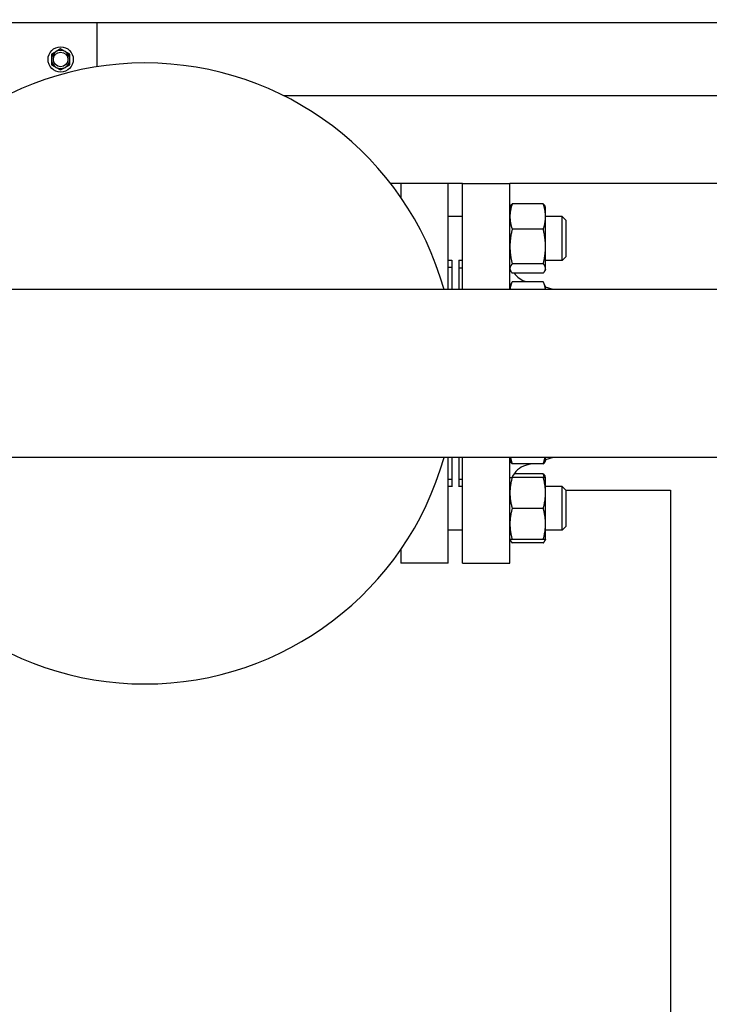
# Model space of a CAD drawing. Header units: inches. Extents: x 18 to 846, y -67 to 561.
# Tile 630 of 656: x 476 to 487, y 527 to 544. Entities that reach past the tile are written whole.
import ezdxf

# ---------------------------------------------------------------- set-up
doc = ezdxf.new("R2010")
doc.units = ezdxf.units.IN
doc.header["$LTSCALE"] = 24
doc.header["$MEASUREMENT"] = 0
doc.layers.add('Dimension (ANSI)', color=7, linetype='Continuous', lineweight=25)
doc.layers.add('Visible (ANSI)', color=7, linetype='Continuous', lineweight=30)
doc.styles.add('Note Text (ANSI)', font='tahoma.ttf')
doc.dimstyles.new('SB Fraction-16 (ANSI)', dxfattribs={"dimscale": 24, "dimtxt": 0.125, "dimasz": 0.098425, "dimexe": 0.125, "dimexo": 0.0625, "dimgap": 0.031496, "dimtad": 0, "dimtih": 1, "dimtoh": 1, "dimdec": 4, "dimrnd": 1e-08, "dimzin": 0, "dimdsep": 46, "dimlunit": 5, "dimtxsty": 'Note Text (ANSI)', "dimcen": 0.09, "dimdle": 0.393701, "dimclrd": 256, "dimclre": 256, "dimclrt": 256, "dimadec": 0, "dimazin": 3, "dimtfac": 0.96, "dimtofl": 0, "dimtmove": 0, "dimatfit": 3, "dimfxl": 1, "dimfrac": 2, "dimtolj": 1, "dimtzin": 12, "dimlwd": -1, "dimlwe": -1, "dimarcsym": 0})

# ---------------------------------------------------------------- blocks, each defined once
blk = doc.blocks.new('*D17')
at = {"layer": 'Defpoints', "color": 0, "transparency": 16777216}
for p in [(538.678, 553.456), (331.678, 544.007), (538.678, 544.007)]:
    blk.add_point(p, dxfattribs=at)
at = {"layer": 'Dimension (ANSI)', "transparency": 16777216}
for p, q in [((331.678, 545.507), (331.678, 556.456)), ((538.678, 545.507), (538.678, 556.456)), ((334.041, 553.456), (422.777, 553.456)), ((536.316, 553.456), (430.677, 553.456))]:
    blk.add_line(p, q, dxfattribs=at)
for points in [[(334.041, 553.849), (334.041, 553.062), (331.678, 553.456)], [(536.316, 553.849), (536.316, 553.062), (538.678, 553.456)]]:
    blk.add_solid(points, dxfattribs=at)
at = {"layer": 'Dimension (ANSI)', "transparency": 16777216, "insert": (423.532, 555.018), "char_height": 3, "attachment_point": 1, "style": 'Note Text (ANSI)'}
blk.add_mtext('\\A1;207', dxfattribs=at)

msp = doc.modelspace()

# ---------------------------------------------------------------- linework, layer by layer
at = {"layer": 'Visible (ANSI)'}
for p, q in [((476.86593, 544.00673), (472.86593, 544.00673)), ((490.86593, 544.00673), (476.86593, 544.00673)), ((476.86593, 543.25848), (476.86593, 544.00673)), ((476.24093, 543.56186), (476.16293, 543.51683)), ((476.31893, 543.51683), (476.24093, 543.56186)), ((476.16293, 543.51683), (476.08493, 543.4718)), ((476.08493, 543.4718), (476.08493, 543.38173)), ((476.08493, 543.38173), (476.08493, 543.29166)), ((476.39693, 543.4718), (476.31893, 543.51683)), ((476.39693, 543.38173), (476.39693, 543.4718)), ((476.39693, 543.29166), (476.39693, 543.38173)), ((476.08493, 543.29166), (476.16293, 543.24663)), ((476.16293, 543.24663), (476.24093, 543.2016)), ((476.24093, 543.2016), (476.31893, 543.24663)), ((476.31893, 543.24663), (476.39693, 543.29166)), ((492.11593, 542.75673), (480.06811, 542.75673)), ((482.06093, 541.25673), (481.88899, 541.25673)), ((482.06093, 541.25673), (482.06093, 541.02115)), ((482.87093, 541.25673), (482.06093, 541.25673)), ((483.11843, 541.25673), (482.87093, 541.25673)), ((482.87093, 539.44423), (482.87093, 541.25673)), ((483.11843, 539.44423), (483.11843, 541.25673)), ((483.11843, 541.25673), (483.92843, 541.25673)), ((490.82443, 541.25673), (483.92843, 541.25673)), ((483.92843, 539.44423), (483.92843, 541.25673)), ((483.92843, 540.84743), (483.93716, 540.86616)), ((484.49912, 540.90868), (483.96673, 540.90868)), ((484.53743, 540.84743), (484.52869, 540.86616)), ((483.11843, 540.69143), (482.87093, 540.69143)), ((484.53743, 540.6919), (484.53743, 540.84743)), ((484.53743, 540.179), (484.53743, 540.6919)), ((484.82138, 540.69143), (484.53743, 540.69143)), ((484.82138, 539.94143), (484.82138, 540.69143)), ((484.88388, 540.62893), (484.82138, 540.69143)), ((484.88388, 540.62893), (484.88388, 540.00393)), ((484.49912, 540.47512), (483.96673, 540.47512)), ((484.53743, 539.80352), (484.53743, 540.179)), ((482.93343, 539.94143), (482.87093, 539.94143)), ((482.93343, 539.9463), (482.93343, 539.44423)), ((483.05343, 539.9463), (483.05343, 539.44423)), ((483.11843, 539.94143), (483.05343, 539.94143)), ((484.49912, 539.88287), (483.96673, 539.88287)), ((484.82138, 539.94143), (484.53743, 539.94143)), ((484.88388, 540.00393), (484.82138, 539.94143)), ((482.93343, 539.81923), (482.87093, 539.81923)), ((483.05843, 539.69673), (483.05343, 539.69673)), ((483.05843, 539.44423), (483.05843, 539.81673)), ((483.05843, 539.81673), (483.11843, 539.81673)), ((483.92843, 539.78543), (483.93716, 539.7667)), ((484.49912, 539.72418), (483.96673, 539.72418)), ((484.53743, 539.78543), (484.52869, 539.7667)), ((484.53743, 539.78543), (484.53743, 539.80352)), ((483.92843, 539.49444), (483.96673, 539.57659)), ((484.49912, 539.57659), (483.96673, 539.57659)), ((484.21794, 539.57659), (484.19762, 539.58256)), ((484.53743, 539.49444), (484.49912, 539.57659)), ((504.41456, 539.44423), (467.5773, 539.44423)), ((484.53743, 539.44423), (484.53743, 539.49444)), ((484.66798, 539.44423), (484.53743, 539.48263)), ((504.41456, 536.56923), (467.5773, 536.56923)), ((482.87093, 534.75673), (482.87093, 536.56923)), ((482.93343, 536.56923), (482.93343, 536.06716)), ((483.05343, 536.56923), (483.05343, 536.06716)), ((483.05843, 536.19673), (483.05843, 536.56923)), ((483.11843, 534.75673), (483.11843, 536.56923)), ((483.92843, 534.75673), (483.92843, 536.56923)), ((483.92843, 536.51902), (483.93716, 536.50029)), ((484.53743, 536.51902), (484.52869, 536.50029)), ((484.66798, 536.56923), (484.53743, 536.53084)), ((484.53743, 536.51902), (484.53743, 536.56923)), ((483.05843, 536.31673), (483.05343, 536.31673)), ((484.49912, 536.45777), (483.96673, 536.45777)), ((484.28898, 536.45777), (484.19762, 536.4309)), ((482.93343, 536.19423), (482.87093, 536.19423)), ((483.05843, 536.19673), (483.11843, 536.19673)), ((484.49912, 536.22803), (483.96673, 536.22803)), ((484.49912, 536.28929), (483.99841, 536.28929)), ((484.53743, 536.22803), (484.52869, 536.24676)), ((484.53743, 535.96253), (484.53743, 536.22803)), ((482.93343, 536.07203), (482.87093, 536.07203)), ((483.11843, 536.07203), (483.05343, 536.07203)), ((484.82138, 536.07203), (484.53743, 536.07203)), ((484.82138, 535.32203), (484.82138, 536.07203)), ((484.88388, 536.00953), (484.82138, 536.07203)), ((484.88388, 536.00953), (484.88388, 535.38453)), ((484.88388, 536.00673), (486.67843, 536.00673)), ((486.67843, 536.00673), (486.67843, 414.00673)), ((484.53743, 535.43153), (484.53743, 535.96253)), ((484.49912, 535.69703), (483.96673, 535.69703)), ((483.11843, 535.32203), (482.87093, 535.32203)), ((484.53743, 535.16603), (484.53743, 535.43153)), ((484.82138, 535.32203), (484.53743, 535.32203)), ((484.88388, 535.38453), (484.82138, 535.32203)), ((483.92843, 535.16603), (483.93716, 535.1473)), ((484.49912, 535.16603), (483.96673, 535.16603)), ((484.53743, 535.16603), (484.52869, 535.1473)), ((482.06093, 534.99231), (482.06093, 534.75673)), ((484.49912, 535.10478), (483.96673, 535.10478)), ((482.87093, 534.75673), (482.06093, 534.75673)), ((483.11843, 534.75673), (483.92843, 534.75673))]:
    msp.add_line(p, q, dxfattribs=at)
for radius in [0.216, 0.1248]:
    msp.add_circle((476.24093, 543.38173), radius, dxfattribs=at)
for centre, radius, start, end in [((476.24093, 543.38173), 0.156, 120, 180), ((476.24093, 543.38173), 0.156, 180, 240), ((476.24093, 543.38173), 0.156, 60, 120), ((476.24093, 543.38173), 0.156, 0, 60), ((476.24093, 543.38173), 0.156, 300, 0), ((477.68343, 538.00673), 5.315, 15.691698, 164.308302), ((476.24093, 543.38173), 0.156, 240, 300), ((484.30343, 539.94233), 0.375, 215.572456, 253.61155), ((477.68343, 538.00673), 5.315, 195.691698, 344.308302), ((484.30343, 536.07114), 0.375, 106.38845, 155.267065)]:
    msp.add_arc(centre, radius, start, end, dxfattribs=at)
for points, weights in [([(483.96673, 540.90868), (483.92843, 540.79251), (483.92843, 540.6919)], [1, 1.0379548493, 1]), ([(483.93716, 540.86616), (483.94654, 540.88626), (483.96673, 540.90868)], [1.01895290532, 1.01965956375, 1]), ([(484.53743, 540.6919), (484.53743, 540.79251), (484.49912, 540.90868)], [1, 1.0379548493, 1]), ([(484.49912, 540.90868), (484.51932, 540.88626), (484.52869, 540.86616)], [1, 1.01965956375, 1.01895290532]), ([(483.92843, 540.6919), (483.92843, 540.5913), (483.96673, 540.47512)], [1, 1.0379548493, 1]), ([(484.49912, 540.47512), (484.53743, 540.5913), (484.53743, 540.6919)], [1, 1.0379548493, 1]), ([(483.96673, 540.47512), (483.92843, 540.31643), (483.92843, 540.179)], [1, 1.0379548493, 1]), ([(484.53743, 540.179), (484.53743, 540.31643), (484.49912, 540.47512)], [1, 1.0379548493, 1]), ([(483.92843, 540.179), (483.92843, 540.04156), (483.96673, 539.88287)], [1, 1.0379548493, 1]), ([(484.49912, 539.88287), (484.53743, 540.04156), (484.53743, 540.179)], [1, 1.0379548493, 1]), ([(483.96673, 539.88287), (483.92843, 539.84035), (483.92843, 539.80352)], [1, 1.0379548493, 1]), ([(484.53743, 539.80352), (484.53743, 539.84035), (484.49912, 539.88287)], [1, 1.0379548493, 1]), ([(483.92843, 539.80352), (483.92843, 539.7667), (483.96673, 539.72418)], [1, 1.0379548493, 1]), ([(484.49912, 539.72418), (484.53743, 539.7667), (484.53743, 539.80352)], [1, 1.0379548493, 1]), ([(483.96673, 539.57659), (483.93371, 539.50576), (483.9292, 539.44423)], [1, 1.03255456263, 1.00926384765]), ([(484.53666, 539.44423), (484.53215, 539.50576), (484.49912, 539.57659)], [1.00926384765, 1.03255456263, 1]), ([(483.96673, 536.45777), (483.94654, 536.48019), (483.93716, 536.50029)], [1, 1.01965956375, 1.01895290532]), ([(483.93798, 536.56923), (483.94739, 536.51645), (483.96673, 536.45777)], [1.0189760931, 1.01881846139, 1]), ([(484.49912, 536.45777), (484.51847, 536.51645), (484.52787, 536.56923)], [1, 1.01881846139, 1.0189760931]), ([(484.52869, 536.50029), (484.51932, 536.48019), (484.49912, 536.45777)], [1.01895290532, 1.01965956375, 1]), ([(483.92843, 536.22803), (483.92843, 536.22803), (483.96673, 536.22803)], [1, 1.0379548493, 1]), ([(483.96673, 536.22803), (483.92843, 536.08575), (483.92843, 535.96253)], [1, 1.0379548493, 1]), ([(484.49912, 536.28929), (484.51932, 536.26686), (484.52869, 536.24676)], [1, 1.01965956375, 1.01895290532]), ([(484.51703, 536.22803), (484.50955, 536.25767), (484.49912, 536.28929)], [1.01477953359, 1.01005189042, 1]), ([(484.49912, 536.22803), (484.53743, 536.22803), (484.53743, 536.22803)], [1, 1.0379548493, 1]), ([(484.53743, 535.96253), (484.53743, 536.08575), (484.49912, 536.22803)], [1, 1.0379548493, 1]), ([(483.92843, 535.96253), (483.92843, 535.83931), (483.96673, 535.69703)], [1, 1.0379548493, 1]), ([(484.49912, 535.69703), (484.53743, 535.83931), (484.53743, 535.96253)], [1, 1.0379548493, 1]), ([(483.96673, 535.69703), (483.92843, 535.55475), (483.92843, 535.43153)], [1, 1.0379548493, 1]), ([(484.53743, 535.43153), (484.53743, 535.55475), (484.49912, 535.69703)], [1, 1.0379548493, 1]), ([(483.92843, 535.43153), (483.92843, 535.30831), (483.96673, 535.16603)], [1, 1.0379548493, 1]), ([(484.49912, 535.16603), (484.53743, 535.30831), (484.53743, 535.43153)], [1, 1.0379548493, 1]), ([(483.96673, 535.16603), (483.92843, 535.16603), (483.92843, 535.16603)], [1, 1.0379548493, 1]), ([(483.93057, 535.16603), (483.93728, 535.13747), (483.96673, 535.10478)], [1.01375847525, 1.02892942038, 1]), ([(484.53743, 535.16603), (484.53743, 535.16603), (484.49912, 535.16603)], [1, 1.0379548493, 1]), ([(484.49912, 535.10478), (484.52858, 535.13747), (484.53529, 535.16603)], [1, 1.02892942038, 1.01375847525])]:
    msp.add_rational_spline(points, weights, degree=2, dxfattribs=at)

# ---------------------------------------------------------------- dimensions: what is measured, and where the dimension line sits
at = {"layer": 'Dimension (ANSI)'}
dim = msp.add_linear_dim(base=(538.67843, 553.45555), p1=(331.67843, 544.00673), p2=(538.67843, 544.00673), dimstyle='SB Fraction-16 (ANSI)', override={"dimgap": 0.031496, "dimtih": 0, "dimtoh": 0, "dimdec": 4, "dimtol": 0, "dimlim": 0, "dimtp": 0, "dimtm": 0, "dimtdec": 2, "dimatfit": 1}, dxfattribs=at)
dim.commit()
dim.dimension.update_dxf_attribs({"geometry": '*D17', "text_midpoint": (426.72685, 553.45555), "dimtype": 160})

doc.saveas('drawing.dxf')
